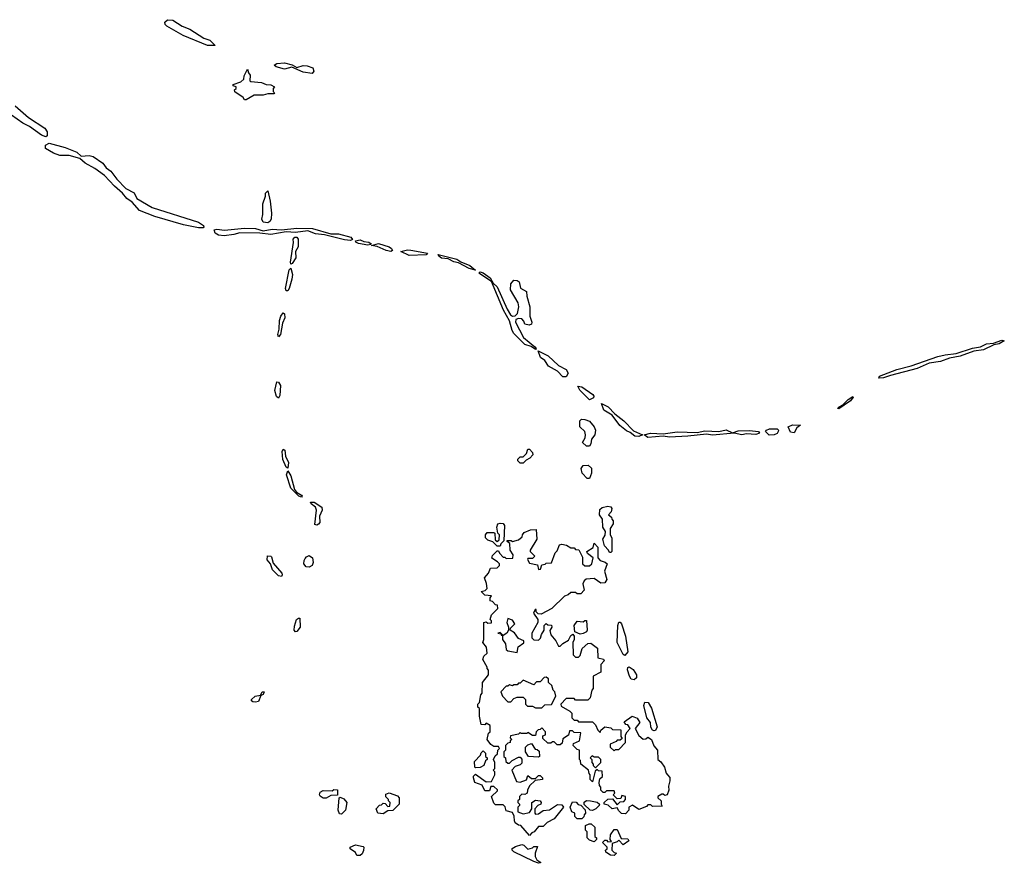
# Model space of a CAD drawing. Extents: x 2386423 to 2568864, y 578392 to 761999.
# Tile 291 of 454: x 2468274 to 2474670, y 745190 to 750671. Entities that reach past the tile are written whole.
import ezdxf

# ---------------------------------------------------------------- set-up
doc = ezdxf.new("R2010")
doc.units = 0

msp = doc.modelspace()

# ---------------------------------------------------------------- linework, layer by layer
at = {"layer": '0CON05XD'}
for points in [[(2469545, 750502.5), (2469495, 750504.5), (2469335, 750569.2), (2469229.5, 750629.5), (2469219.3, 750639.3), (2469217.5, 750655), (2469235, 750671.2), (2469268.6, 750668.6), (2469328.8, 750628.8), (2469379.4, 750609.4), (2469470.4, 750550.4), (2469509.2, 750539.2), (2469545, 750502.5)], [(2470175, 750321.2), (2470115, 750329.2), (2470041.7, 750361.7), (2469995, 750350), (2469940, 750365), (2469927.5, 750375), (2469943.8, 750386.2), (2469995, 750391.2), (2470045, 750377.5), (2470075, 750360), (2470115, 750372.9), (2470141.7, 750371.7), (2470178.8, 750358.8), (2470183.9, 750336.1), (2470175, 750321.2)], [(2469745, 750150), (2469735, 750150), (2469726.4, 750166.4), (2469671.7, 750201.7), (2469670, 750215), (2469680, 750225), (2469680, 750235), (2469661.7, 750241.7), (2469660, 750250), (2469711.7, 750268.3), (2469730, 750285), (2469733, 750307), (2469755, 750350), (2469760, 750325), (2469771.7, 750311.7), (2469770, 750275), (2469775, 750270), (2469845, 750262.5), (2469875, 750250), (2469905, 750247.5), (2469930, 750235), (2469920, 750225), (2469920, 750205), (2469930, 750195), (2469925, 750190), (2469885, 750190), (2469855, 750180), (2469798.3, 750181.7), (2469745, 750150)], [(2468245, 750111.2), (2468332, 750035), (2468437.3, 749967.3), (2468452.4, 749942.4), (2468452.7, 749917.3), (2468445, 749910.8), (2468415, 749921.8), (2468337.3, 749977.3), (2468295, 749999.1), (2468221.9, 750051.9)], [(2469435, 749317.9), (2469337.9, 749337.9), (2469151.8, 749391.8), (2469052.1, 749432.1), (2469005.4, 749485.4), (2468969.1, 749509.1), (2468942, 749545), (2468889.4, 749589.4), (2468825, 749658), (2468762.5, 749705), (2468698.7, 749738.7), (2468665, 749769.2), (2468595, 749787.9), (2468535, 749787.8), (2468493.1, 749803.1), (2468442, 749835), (2468442.5, 749855), (2468465, 749869.5), (2468570.1, 749840.1), (2468645, 749810), (2468674.3, 749784.3), (2468725, 749788.8), (2468752.3, 749782.3), (2468815, 749738.1), (2468825, 749724.2), (2468835, 749709.5), (2468867.1, 749687.1), (2468905, 749635.6), (2468963.5, 749573.5), (2469017.1, 749547.1), (2469035, 749508.9), (2469135, 749451.5), (2469435.4, 749355.4), (2469468.9, 749335), (2469471.4, 749325), (2469465, 749318.6), (2469435, 749317.9)], [(2469885, 749351.4), (2469856.7, 749355), (2469846.7, 749375), (2469852.5, 749405), (2469852.5, 749475), (2469870, 749525), (2469870, 749545), (2469885, 749560), (2469901.7, 749491.7), (2469910, 749415), (2469907.5, 749375), (2469899.5, 749360.5), (2469885, 749351.4)], [(2470423, 749237), (2470385, 749240), (2470255, 749274.4), (2470195, 749279.5), (2470145, 749299.2), (2470065, 749287.5), (2470005, 749292.5), (2469905, 749275.5), (2469834.4, 749284.4), (2469705, 749286.9), (2469665.4, 749274.6), (2469602.8, 749267.2), (2469565, 749271.8), (2469544.4, 749285), (2469538, 749305), (2469555, 749310), (2469605, 749304.6), (2469735, 749317.1), (2469805, 749315.4), (2469855, 749298.9), (2469915, 749311.2), (2469974.4, 749305.6), (2470075, 749316.2), (2470175.7, 749314.3), (2470295, 749280.8), (2470345, 749280), (2470425, 749257.9), (2470435, 749242.5), (2470423, 749237)], [(2470035, 749082.5), (2470032.5, 749095), (2470052.7, 749222.7), (2470050.8, 749245), (2470061.3, 749258.7), (2470075, 749259.2), (2470083.1, 749245), (2470082.9, 749195), (2470065.7, 749164.3), (2470066.9, 749125), (2470045, 749086.7), (2470035, 749082.5)], [(2470535, 749206.2), (2470475, 749217.8), (2470458, 749225), (2470456.2, 749235), (2470485, 749240.9), (2470509.4, 749229.4), (2470542.5, 749225), (2470557.5, 749215), (2470555, 749210), (2470535, 749206.2)], [(2470685, 749166), (2470655, 749171.1), (2470597.3, 749197.3), (2470560, 749205), (2470605, 749217.1), (2470674, 749195), (2470689.2, 749185), (2470695, 749172.5), (2470685, 749166)], [(2470805, 749139.5), (2470750, 749165), (2470794, 749176), (2470815, 749174.5), (2470922.5, 749155), (2470915, 749144.3), (2470805, 749139.5)], [(2471235, 749043.3), (2471193.8, 749053.8), (2471125, 749092.5), (2471095, 749098.1), (2471056.7, 749116.7), (2471015, 749121.9), (2470996.2, 749135), (2470992.5, 749145), (2471114, 749115), (2471138.8, 749098.8), (2471199.2, 749075), (2471235, 749043.3)], [(2470015, 748910), (2470005, 748910), (2470001.1, 748925), (2470024.4, 749045), (2470035, 749057.5), (2470045.6, 749015), (2470042.2, 748985), (2470025.6, 748925), (2470015, 748910)], [(2471625, 748527.5), (2471597.5, 748547.5), (2471555, 748560), (2471483.4, 748633.4), (2471472.6, 748652.6), (2471455.5, 748715.5), (2471417.5, 748785), (2471339.3, 748969.3), (2471256.7, 749025), (2471265, 749033.3), (2471285, 749027.3), (2471329.4, 748995), (2471350, 748960), (2471375.4, 748935), (2471439.8, 748789.8), (2471463, 748753), (2471475, 748745.6), (2471493.1, 748746.9), (2471508.7, 748761.3), (2471517.5, 748805), (2471511.1, 748831.1), (2471463.1, 748915), (2471464, 748955), (2471485, 748978), (2471505, 748976.2), (2471517.7, 748967.7), (2471527.5, 748927.5), (2471566.7, 748905), (2471568.8, 748875), (2471588, 748805), (2471588, 748745), (2471600, 748705), (2471598.1, 748691.9), (2471584.1, 748685.9), (2471555, 748692), (2471548.3, 748711.7), (2471535, 748728), (2471515, 748730.8), (2471497.5, 748722.5), (2471495.7, 748705), (2471547.4, 748607.4), (2471620, 748545), (2471628.8, 748535), (2471625, 748527.5)], [(2469955, 748611.2), (2469950, 748625), (2469959.5, 748660.5), (2469962.4, 748717.6), (2469970, 748745), (2469985, 748767.5), (2469995, 748760), (2469995.5, 748735), (2469980.9, 748699.1), (2469969.2, 748625), (2469955, 748611.2)], [(2473855, 748342), (2473858.8, 748355), (2473971.7, 748398.3), (2474065, 748421.4), (2474238, 748482), (2474285, 748494.4), (2474357.5, 748502.5), (2474462.8, 748537.2), (2474515, 748546.7), (2474555, 748564.3), (2474600.8, 748569.2), (2474655, 748590), (2474670, 748585), (2474636, 748565), (2474602, 748558), (2474535, 748525.6), (2474472.4, 748517.6), (2474382.5, 748485), (2474315, 748471.5), (2474255, 748451.2), (2474181.4, 748438.6), (2474103.3, 748405), (2473930.9, 748359.1), (2473885, 748344.5), (2473855, 748342)], [(2471825, 748351.4), (2471801.7, 748351.7), (2471767.3, 748387.3), (2471710, 748420), (2471686, 748456), (2471657.3, 748477.3), (2471641.2, 748518.8), (2471707.1, 748487.1), (2471774, 748424), (2471825, 748397.5), (2471836.2, 748375), (2471825, 748351.4)], [(2469955, 748212.5), (2469943.1, 748223.1), (2469932.4, 748262.4), (2469945, 748317.5), (2469955, 748316.7), (2469968.1, 748295), (2469965, 748230), (2469955, 748212.5)], [(2471975, 748201.4), (2471912.9, 748265), (2471900.7, 748289.3), (2471925, 748285.6), (2471997.1, 748235), (2472004.3, 748225), (2472002, 748215), (2471975, 748201.4)], [(2473595, 748142.5), (2473587.5, 748145), (2473596.7, 748155), (2473620.7, 748169.3), (2473655, 748204), (2473685, 748222.5), (2473689.3, 748219.3), (2473670.8, 748195), (2473595, 748142.5)], [(2472295, 747962.7), (2472270, 747965), (2472239.6, 747989.6), (2472215, 747998.9), (2472173.3, 748035), (2472121.7, 748101.8), (2472068.2, 748135), (2472053.1, 748176.9), (2472096.4, 748156.4), (2472140.9, 748110.9), (2472199.5, 748065), (2472260.4, 748000.4), (2472320, 747975), (2472295, 747962.7)], [(2471975, 747900), (2471955, 747901.2), (2471930.8, 747925), (2471947.5, 747955), (2471950, 747975), (2471945, 747996.2), (2471912, 748025), (2471912, 748065), (2471922.5, 748075), (2471945, 748074.5), (2471975, 748062.7), (2472005.7, 748025), (2472014.2, 748005), (2472010, 747975), (2471988.8, 747945), (2471984.1, 747915.9), (2471975, 747900)], [(2472355, 747956.9), (2472330, 747975), (2472372.5, 747985), (2472455, 747980.8), (2472545, 747994.5), (2472675, 747989.5), (2472725, 747999.1), (2472815, 747995.4), (2472863.2, 748006.8), (2472905, 747987.5), (2472940.9, 747999.1), (2473015, 748001.9), (2473072.5, 747995), (2473080, 747985), (2473055, 747975.7), (2472995, 747979.4), (2472965, 747974.5), (2472915, 747984.4), (2472775, 747971.1), (2472735, 747978.6), (2472615, 747964.5), (2472495, 747959.5), (2472455, 747964.4), (2472355, 747956.9)], [(2473141.9, 747971.9), (2473119.2, 747995), (2473125.8, 748005), (2473145, 748012.3), (2473193.5, 748013.5), (2473202.9, 748005), (2473201.9, 747995), (2473195, 747982.5), (2473175, 747974.5), (2473141.9, 747971.9)], [(2473305, 747988), (2473280.9, 747990.9), (2473265.8, 748025), (2473295, 748038.5), (2473346.1, 748036.1), (2473321.6, 748018.4), (2473305, 747988)], [(2470015, 747757.5), (2470004.3, 747764.3), (2469983.2, 747813.2), (2469980, 747865), (2469985, 747880), (2469995.7, 747875), (2470000, 747835), (2470020.6, 747795), (2470015, 747757.5)], [(2471545, 747790), (2471525, 747790), (2471510, 747805), (2471510, 747815), (2471525, 747830), (2471545, 747830), (2471567, 747853), (2471575, 747880), (2471585, 747880), (2471605, 747860), (2471607, 747843), (2471588.3, 747821.7), (2471565, 747810), (2471545, 747790)], [(2470105, 747570), (2470087.5, 747575), (2470035, 747627.5), (2470008, 747715), (2470015, 747740), (2470035, 747707.5), (2470058.8, 747618.8), (2470072.5, 747602.5), (2470105, 747582.5), (2470110, 747575), (2470105, 747570)], [(2471975, 747690), (2471961.2, 747691.2), (2471927.5, 747725), (2471922, 747755), (2471935, 747773.8), (2471966.4, 747776.4), (2471987.5, 747757.5), (2471988, 747725), (2471975, 747690)], [(2470205, 747386.2), (2470191.2, 747391.2), (2470202.9, 747485), (2470195, 747503.8), (2470166.7, 747525), (2470163.6, 747536.4), (2470186.6, 747536.6), (2470235.8, 747505), (2470240, 747485), (2470221.4, 747445), (2470223.8, 747405), (2470215, 747393.8), (2470205, 747386.2)], [(2472115, 747210), (2472105, 747210), (2472100, 747225), (2472073, 747253), (2472062.5, 747295), (2472077, 747323), (2472080, 747345), (2472063, 747373), (2472060, 747425), (2472040, 747455), (2472041.7, 747488.3), (2472058.3, 747501.7), (2472095, 747511.2), (2472115, 747506.7), (2472120, 747495), (2472117, 747473), (2472100, 747455), (2472118.3, 747438.3), (2472120, 747425), (2472130, 747415), (2472130, 747395), (2472110, 747365), (2472110, 747325), (2472120, 747305), (2472120, 747215), (2472115, 747210)], [(2471585, 745370), (2471530, 745435), (2471515, 745437.5), (2471493.3, 745453.3), (2471487.5, 745465), (2471487, 745497), (2471475, 745520), (2471435, 745530), (2471427, 745557), (2471415, 745570), (2471365, 745570), (2471355, 745580), (2471340, 745625), (2471378.3, 745661.7), (2471378.3, 745668.3), (2471355, 745690), (2471335, 745690), (2471325, 745660), (2471295, 745660), (2471278.3, 745698.3), (2471230, 745715), (2471222.5, 745745), (2471223, 745757), (2471235, 745770), (2471305, 745720), (2471338.3, 745721.7), (2471360, 745765), (2471360, 745785), (2471350, 745795), (2471360, 745805), (2471360, 745845), (2471352.5, 745865), (2471361.7, 745888.3), (2471378.3, 745901.7), (2471380, 745925), (2471390, 745935), (2471385, 745950), (2471355, 745950), (2471335, 745962.5), (2471310, 745995), (2471320, 746035), (2471330, 746045), (2471330, 746085), (2471305, 746100), (2471295, 746090), (2471271.7, 746091.7), (2471260, 746145), (2471260, 746195), (2471250, 746205), (2471250, 746225), (2471260, 746235), (2471270, 746285), (2471277.5, 746295), (2471280, 746365), (2471320, 746415), (2471320, 746445), (2471310, 746455), (2471310, 746465), (2471282.5, 746515), (2471290, 746535), (2471310, 746555), (2471307.5, 746595), (2471282.5, 746625), (2471290, 746645), (2471290, 746755), (2471305, 746760), (2471315, 746750), (2471338.3, 746751.7), (2471340, 746765), (2471330, 746775), (2471340, 746805), (2471380, 746845), (2471378.3, 746868.3), (2471365, 746870), (2471345, 746890), (2471330, 746895), (2471330, 746915), (2471338.3, 746928.3), (2471295, 746932.5), (2471272.5, 746955), (2471297, 746963), (2471310, 746975), (2471307, 747007), (2471292.5, 747045), (2471320, 747075), (2471331.7, 747108.3), (2471375, 747110), (2471390, 747125), (2471390, 747135), (2471378.3, 747148.3), (2471341.7, 747171.7), (2471345, 747190), (2471375, 747220), (2471385, 747220), (2471390, 747205), (2471415, 747180), (2471425, 747180), (2471435, 747170), (2471478.3, 747171.7), (2471480, 747195), (2471460, 747225), (2471458.3, 747268.3), (2471441.7, 747281.7), (2471441.7, 747288.3), (2471467, 747287), (2471475, 747280), (2471515, 747292.5), (2471538.3, 747311.7), (2471540, 747325), (2471551.7, 747338.3), (2471593, 747357), (2471628.3, 747358.3), (2471632.5, 747295), (2471590, 747225), (2471590, 747215), (2471620, 747185), (2471605, 747170), (2471575, 747170), (2471572.5, 747165), (2471585, 747140), (2471638.3, 747128.3), (2471645, 747100), (2471658.3, 747101.7), (2471665, 747130), (2471687, 747133), (2471695, 747140), (2471728.3, 747141.7), (2471751.7, 747208.3), (2471765, 747220), (2471781.7, 747258.3), (2471795, 747262.5), (2471827, 747257), (2471855, 747240), (2471875, 747240), (2471885, 747230), (2471906.4, 747226.4), (2471929.3, 747179.3), (2471930, 747135), (2471945, 747122.5), (2471975, 747122.5), (2471991.2, 747135), (2472000, 747175), (2471962, 747202), (2471958.8, 747215), (2471998.3, 747241.7), (2472005, 747270), (2472030, 747245), (2472030, 747175), (2472045, 747157.5), (2472076.7, 747146.7), (2472090, 747135), (2472072.3, 747087.7), (2472087.1, 747035), (2472075, 747012), (2472050, 747010), (2472005, 747040), (2471953.3, 747036.7), (2471940, 747025), (2471932.5, 747005), (2471940, 746965), (2471918.3, 746941.7), (2471895, 746940), (2471885, 746950), (2471855, 746950), (2471836.1, 746933.9), (2471813.8, 746926.2), (2471730, 746845), (2471661.7, 746808.3), (2471641.7, 746811.7), (2471630, 746825), (2471628.3, 746838.3), (2471621.7, 746838.3), (2471612.5, 746815), (2471640, 746775), (2471640, 746755), (2471600, 746685), (2471600, 746655), (2471615, 746642.5), (2471645, 746640), (2471657, 746653), (2471663, 746677), (2471680, 746705), (2471680, 746735), (2471695, 746747.5), (2471705, 746740), (2471728.3, 746738.3), (2471730, 746725), (2471717, 746703), (2471723.3, 746675), (2471757.5, 746635), (2471775, 746600), (2471785, 746600), (2471801.7, 746618.3), (2471839.3, 746640.7), (2471855, 746670), (2471868.3, 746678.3), (2471876.7, 746665), (2471876.1, 746643.9), (2471867.5, 746625), (2471870, 746545), (2471885, 746530), (2471905, 746530), (2471915, 746540), (2471927.5, 746585), (2471965, 746617.5), (2471985, 746620), (2472028.3, 746588.3), (2472030, 746525), (2472067, 746517), (2472070, 746505), (2472048.3, 746481.7), (2472048.3, 746431.7), (2472000, 746405), (2472000, 746325), (2471990, 746315), (2471980, 746265), (2471965, 746250), (2471885, 746250), (2471875, 746260), (2471825, 746260), (2471790, 746225), (2471791.7, 746211.7), (2471848.3, 746178.3), (2471860, 746165), (2471860, 746135), (2471875, 746120), (2471895, 746120), (2471905, 746110), (2471995, 746110), (2472015, 746090), (2472030, 746055), (2472045, 746040), (2472050, 746055), (2472075, 746077.5), (2472115, 746070), (2472125, 746060), (2472178.3, 746058.3), (2472180, 746015), (2472188.3, 746001.7), (2472175, 745990), (2472155, 745990), (2472148.3, 745981.7), (2472110, 745965), (2472110, 745945), (2472135, 745920), (2472145, 745930), (2472165, 745930), (2472210, 745975), (2472210, 746025), (2472220, 746045), (2472240, 746065), (2472225, 746090), (2472211.7, 746091.7), (2472201.7, 746108.3), (2472253, 746147), (2472285, 746132.5), (2472302.5, 746105), (2472272.5, 746065), (2472295, 746020), (2472325, 745997.5), (2472341.7, 745998.3), (2472355, 746010), (2472377.5, 745995), (2472393.9, 745953.9), (2472417.5, 745925), (2472420, 745865), (2472439.3, 745849.3), (2472462.5, 745815), (2472472.5, 745775), (2472482.5, 745765), (2472497, 745747), (2472497.5, 745725), (2472488.3, 745691.7), (2472490, 745665), (2472480, 745635), (2472465, 745630), (2472455, 745640), (2472445, 745640), (2472420, 745625), (2472420, 745615), (2472440, 745595), (2472440, 745575), (2472448.3, 745561.7), (2472385, 745560), (2472375, 745570), (2472355, 745570), (2472345, 745560), (2472295, 745540), (2472255, 745567.5), (2472230, 745555), (2472230, 745535), (2472208.3, 745511.7), (2472183, 745513), (2472165, 745530), (2472155, 745550), (2472123, 745543), (2472097, 745567), (2472070, 745575), (2472070, 745585), (2472095, 745607.5), (2472125, 745610), (2472155, 745570), (2472175, 745590), (2472198.3, 745591.7), (2472210, 745605), (2472210, 745625), (2472185, 745630), (2472178.3, 745611.7), (2472155, 745610), (2472130, 745635), (2472140, 745645), (2472135, 745660), (2472085, 745660), (2472075, 745650), (2472065, 745650), (2472050, 745665), (2472050, 745685), (2472040, 745695), (2472037.5, 745715), (2472041.7, 745738.3), (2472060, 745755), (2472058.3, 745788.3), (2472035, 745790), (2472025, 745800), (2472011.7, 745788.3), (2471995, 745720), (2471980, 745735), (2471980, 745765), (2471973, 745773), (2471970, 745795), (2471920, 745835), (2471917, 745857), (2471910, 745865), (2471910, 745925), (2471895, 745930), (2471870, 745955), (2471871.7, 745968.3), (2471910, 745985), (2471918.3, 746038.3), (2471875, 746040), (2471865, 746050), (2471845, 746050), (2471838.3, 746021.7), (2471801.7, 745998.3), (2471798.3, 745971.7), (2471785, 745960), (2471765, 745960), (2471745, 745980), (2471735, 745980), (2471725, 745970), (2471705, 745970), (2471671.7, 746001.7), (2471671.7, 746018.3), (2471690, 746025), (2471690, 746045), (2471665, 746070), (2471655, 746060), (2471641.7, 746058.3), (2471630, 746045), (2471625, 746020), (2471605, 746020), (2471575, 746040), (2471567.5, 746032.5), (2471532.5, 746032.5), (2471525, 746040), (2471515, 746030), (2471461.7, 746018.3), (2471460, 746005), (2471470, 745995), (2471460, 745985), (2471460, 745975), (2471445, 745970), (2471430, 745955), (2471430, 745925), (2471420, 745915), (2471420, 745885), (2471430, 745875), (2471431.7, 745851.7), (2471445, 745840), (2471455, 745840), (2471473, 745857), (2471515, 745880), (2471525, 745880), (2471537, 745867), (2471535, 745840), (2471525, 745830), (2471491.7, 745818.3), (2471470, 745795), (2471501.7, 745721.7), (2471525, 745717.5), (2471567, 745733), (2471575, 745760), (2471598.3, 745741.7), (2471625, 745740), (2471645, 745760), (2471655, 745760), (2471670, 745745), (2471670, 745735), (2471621.7, 745728.3), (2471586.4, 745693.6), (2471572.5, 745665), (2471570, 745645), (2471555, 745637.5), (2471535, 745640), (2471520, 745625), (2471520, 745605), (2471510, 745595), (2471510, 745585), (2471520, 745575), (2471520, 745565), (2471510, 745555), (2471510, 745525), (2471545, 745512.5), (2471585, 745520), (2471600, 745545), (2471600, 745585), (2471625, 745600), (2471655, 745596.7), (2471662.5, 745585), (2471660, 745575), (2471640, 745565), (2471620, 745545), (2471620, 745515), (2471625, 745510), (2471645, 745512.5), (2471675, 745532.5), (2471715, 745537.5), (2471768.3, 745571.7), (2471795, 745570), (2471807.5, 745555), (2471745, 745480), (2471700, 745455), (2471675, 745430), (2471645, 745430), (2471616.4, 745393.6), (2471601.7, 745388.3), (2471585, 745370)], [(2471395, 747250), (2471375, 747250), (2471348.3, 747278.3), (2471315, 747290), (2471300, 747305), (2471300, 747325), (2471311.7, 747338.3), (2471355, 747340), (2471360, 747335), (2471361.7, 747291.7), (2471375, 747280), (2471388.3, 747291.7), (2471390, 747325), (2471380, 747335), (2471372.5, 747375), (2471380, 747395), (2471395, 747400), (2471415, 747397.5), (2471422.5, 747385), (2471420, 747285), (2471400, 747265), (2471395, 747250)], [(2469975, 747052.5), (2469955, 747057.5), (2469916.4, 747096.4), (2469903.3, 747135), (2469882.7, 747162.7), (2469883.3, 747186.7), (2469905, 747185.8), (2469910.5, 747180.5), (2469920, 747140), (2469976.2, 747075), (2469980, 747065), (2469975, 747052.5)], [(2470155, 747114.4), (2470135, 747115.8), (2470120, 747135), (2470122, 747158), (2470129.5, 747170.5), (2470138, 747182), (2470155, 747190), (2470176, 747175), (2470180.8, 747145), (2470174, 747125), (2470155, 747114.4)], [(2470065, 746693.8), (2470057.5, 746705), (2470059.3, 746730.7), (2470073.3, 746775), (2470085, 746783.3), (2470095, 746782.5), (2470095.8, 746725), (2470075, 746696.7), (2470065, 746693.8)], [(2471505, 746560), (2471513, 746597), (2471548.3, 746621.7), (2471550, 746635), (2471515, 746650), (2471487.7, 746687.7), (2471460, 746705), (2471461.7, 746718.3), (2471490, 746745), (2471475, 746770), (2471445, 746780), (2471437.5, 746755), (2471450, 746725), (2471450, 746705), (2471437.5, 746685), (2471415, 746670), (2471395, 746690), (2471380, 746685), (2471400, 746680), (2471401.7, 746671.7), (2471410, 746670), (2471410, 746645), (2471430, 746615), (2471435, 746580), (2471445, 746570), (2471505, 746560)], [(2471915, 746678.8), (2471880, 746695), (2471876.7, 746735), (2471895, 746762.5), (2471935, 746760), (2471945, 746767.5), (2471956.7, 746766.7), (2471960, 746705), (2471956, 746694), (2471935, 746683.3), (2471915, 746678.8)], [(2472205, 746540), (2472195, 746547.5), (2472155.8, 746625), (2472158.8, 746735), (2472165, 746757.5), (2472175, 746757.5), (2472183.3, 746745), (2472210, 746665), (2472223.8, 746565), (2472205, 746540)], [(2472265, 746382.5), (2472247, 746387), (2472235.7, 746405), (2472222.3, 746447.7), (2472225, 746462.5), (2472233, 746467), (2472258.3, 746448.3), (2472280, 746415), (2472280, 746395), (2472265, 746382.5)], [(2471665, 746200), (2471685, 746220), (2471728.3, 746221.7), (2471757.5, 746275), (2471750, 746305), (2471740, 746315), (2471730, 746345), (2471710, 746365), (2471708.3, 746388.3), (2471695, 746400), (2471681.7, 746398.3), (2471655, 746370), (2471631.7, 746368.3), (2471615, 746350), (2471545, 746380), (2471525, 746360), (2471515, 746360), (2471505, 746350), (2471485, 746350), (2471475, 746342.5), (2471455, 746350), (2471445, 746340), (2471435, 746340), (2471400, 746305), (2471410, 746275), (2471445, 746240), (2471465, 746240), (2471485, 746260), (2471505, 746270), (2471545, 746270), (2471560, 746255), (2471560, 746225), (2471571.7, 746211.7), (2471605, 746210), (2471625, 746200), (2471665, 746200)], [(2469805, 746236), (2469789.5, 746239.5), (2469780, 746245), (2469780, 746255), (2469803.5, 746276.5), (2469838.3, 746281.7), (2469850, 746305), (2469862.5, 746305), (2469855, 746286.7), (2469840.7, 746279.3), (2469825, 746242), (2469805, 746236)], [(2472395, 746050), (2472383.8, 746055), (2472374.2, 746074.2), (2472372, 746105), (2472347.5, 746135), (2472329.2, 746215), (2472335, 746237.5), (2472356.7, 746235), (2472377.3, 746197.3), (2472415.9, 746075.9), (2472405, 746053.8), (2472395, 746050)], [(2471645, 745880), (2471580, 745885), (2471560, 745915), (2471560, 745945), (2471575, 745960), (2471598.3, 745968.3), (2471621.7, 745931.7), (2471635, 745930), (2471648.3, 745918.3), (2471650, 745885), (2471645, 745880)], [(2471235, 745810), (2471230, 745815), (2471228.3, 745851.7), (2471268.3, 745891.7), (2471271.7, 745908.3), (2471285, 745920), (2471300, 745905), (2471300, 745885), (2471310, 745875), (2471310, 745865), (2471300, 745855), (2471290, 745825), (2471265, 745812.5), (2471235, 745810)], [(2472015, 745810), (2472050, 745845), (2472050, 745865), (2472035, 745880), (2472005, 745880), (2471992.5, 745887.5), (2471980, 745875), (2471990, 745865), (2471990, 745845), (2472000, 745835), (2472000, 745825), (2472015, 745810)], [(2470265, 745612.5), (2470245, 745612.5), (2470227, 745627), (2470222.5, 745635), (2470227, 745653), (2470245, 745663.3), (2470305, 745660), (2470315, 745670), (2470338.3, 745668.3), (2470338.3, 745631.7), (2470295, 745630), (2470265, 745612.5)], [(2470635, 745512.5), (2470600, 745515), (2470590, 745545), (2470611.7, 745568.3), (2470625, 745570), (2470635, 745580), (2470648.3, 745578.3), (2470665, 745560), (2470678.3, 745561.7), (2470680, 745585), (2470670, 745595), (2470670, 745605), (2470651.7, 745621.7), (2470651.7, 745638.3), (2470675, 745647.5), (2470728.3, 745628.3), (2470740, 745615), (2470740, 745575), (2470697, 745533), (2470665, 745530), (2470635, 745512.5)], [(2470365, 745510), (2470351.7, 745511.7), (2470342.5, 745535), (2470350, 745615), (2470355, 745620), (2470379.3, 745609.3), (2470400, 745585), (2470390, 745535), (2470365, 745510)], [(2471925, 745480), (2471895, 745480), (2471880, 745495), (2471880, 745515), (2471860, 745525), (2471850, 745555), (2471865, 745590), (2471888.3, 745588.3), (2471901.7, 745571.7), (2471918.3, 745568.3), (2471948.3, 745538.3), (2471950, 745515), (2471940, 745505), (2471938.3, 745491.7), (2471925, 745480)], [(2471995, 745532.5), (2471980, 745535), (2471941.7, 745571.7), (2471941.7, 745588.3), (2471955, 745597.5), (2471983, 745597), (2472025, 745587.5), (2472040, 745575), (2472037.5, 745565), (2472016.4, 745543.6), (2471995, 745532.5)], [(2472005, 745330), (2471975, 745340), (2471960, 745355), (2471960, 745395), (2471950, 745405), (2471950, 745435), (2471973, 745447), (2471987, 745447), (2472010, 745425), (2472010, 745365), (2472020, 745355), (2472020, 745345), (2472005, 745330)], [(2472135, 745240), (2472113, 745243), (2472081.7, 745261.7), (2472080, 745275), (2472090, 745285), (2472090, 745295), (2472060, 745325), (2472075, 745340), (2472085, 745340), (2472095, 745330), (2472118.3, 745331.7), (2472110, 745345), (2472112.5, 745375), (2472135, 745410), (2472155, 745410), (2472181.7, 745351.7), (2472225, 745350), (2472230, 745335), (2472195, 745310), (2472165, 745340), (2472155, 745330), (2472121.7, 745318.3), (2472120, 745275), (2472135, 745260), (2472150, 745255), (2472135, 745240)], [(2470485, 745240), (2470465, 745240), (2470455, 745260), (2470420, 745285), (2470420, 745295), (2470455, 745310), (2470505, 745300), (2470510, 745295), (2470507, 745273), (2470498.3, 745251.7), (2470485, 745240)], [(2471645, 745190), (2471615, 745201.2), (2471485, 745264.2), (2471474, 745275), (2471474.2, 745285.8), (2471495, 745300), (2471535, 745312.5), (2471548.3, 745308.3), (2471575, 745282.5), (2471605, 745290), (2471615, 745300), (2471638.3, 745298.3), (2471623, 745257), (2471622.5, 745235), (2471633.3, 745213.3), (2471660, 745195), (2471655, 745192.5), (2471645, 745190)]]:
    msp.add_lwpolyline(points, dxfattribs=at)

doc.saveas('drawing.dxf')
